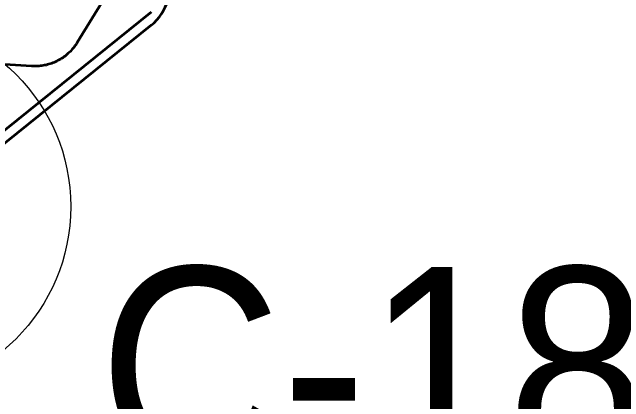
# Model space of a CAD drawing. Extents: x -1643653 to 4543381, y 1624270 to 13878484.
# Drawn here: x 688644 to 689871, y 8944044 to 8944826 of the extents above; entities that cross this region are included whole.
import ezdxf

# ---------------------------------------------------------------- set-up
doc = ezdxf.new("R2010")
doc.units = 0
doc.header["$LTSCALE"] = 200
for name, color, linetype, lineweight in [('1', 7, 'Continuous', 13), ('15', 7, 'Continuous', 25), ('27', 7, 'Continuous', 53), ('28', 7, 'Continuous', 53), ('29', 7, 'Continuous', 13), ('60', 7, 'Continuous', 53)]:
    doc.layers.add(name, color=color, linetype=linetype, lineweight=lineweight)

msp = doc.modelspace()

# ---------------------------------------------------------------- linework, layer by layer
at = {"layer": '1', "lineweight": 25}
msp.add_spline([(814781, 9009175.5), (814787.2, 9009173.4), (814796.9, 9009173.4), (814799.4, 9009172.4), (814805.1, 9009174.5), (814805.6, 9009176.5), (814811.7, 9009179.5), (814811.7, 9009179.5), (814801.5, 9009181), (814790.7, 9009181.5), (814784.1, 9009183.1), (814777.4, 9009185.1), (814778.4, 9009175.5)], degree=3, dxfattribs=at)
at = {"layer": '15'}
msp.add_circle((688386.9, 8944435.9), 375, dxfattribs=at)
at = {"layer": '27'}
msp.add_lwpolyline([(688878.9, 8944935), (688774.8, 8944765.2), (688773.3, 8944762.8), (688771.8, 8944760.4), (688770.1, 8944758.2), (688768.4, 8944755.9), (688766.6, 8944753.7), (688764.8, 8944751.5), (688762.9, 8944749.4), (688761, 8944747.4), (688758.9, 8944745.4), (688756.9, 8944743.5), (688754.8, 8944741.6), (688752.6, 8944739.8), (688750.4, 8944738), (688748.1, 8944736.3), (688745.8, 8944734.7), (688743.4, 8944733.2), (688741, 8944731.7), (688738.6, 8944730.2), (688736.1, 8944728.9), (688733.6, 8944727.6), (688731, 8944726.4), (688728.4, 8944725.3), (688725.8, 8944724.2), (688723.1, 8944723.2), (688720.5, 8944722.3), (688717.8, 8944721.5), (688715, 8944720.7), (688712.3, 8944720), (688709.5, 8944719.4), (688706.8, 8944718.9), (688704, 8944718.5), (688701.2, 8944718.1), (688698.3, 8944717.8), (688695.5, 8944717.6), (688692.7, 8944717.5), (688689.9, 8944717.4), (688687, 8944717.5), (688684.2, 8944717.6), (688683.2, 8944717.6), (688479, 8944730.6)], dxfattribs=at)
msp.add_lwpolyline([(688878.9, 8944935), (688774.8, 8944765.2), (688773.3, 8944762.8), (688771.8, 8944760.4), (688770.1, 8944758.2), (688768.4, 8944755.9), (688766.6, 8944753.7), (688764.8, 8944751.5), (688762.9, 8944749.4), (688761, 8944747.4), (688758.9, 8944745.4), (688756.9, 8944743.5), (688754.8, 8944741.6), (688752.6, 8944739.8), (688750.4, 8944738), (688748.1, 8944736.3), (688745.8, 8944734.7), (688743.4, 8944733.2), (688741, 8944731.7), (688738.6, 8944730.2), (688736.1, 8944728.9), (688733.6, 8944727.6), (688731, 8944726.4), (688728.4, 8944725.3), (688725.8, 8944724.2), (688723.1, 8944723.2), (688720.5, 8944722.3), (688717.8, 8944721.5), (688715, 8944720.7), (688712.3, 8944720), (688709.5, 8944719.4), (688706.8, 8944718.9), (688704, 8944718.5), (688701.2, 8944718.1), (688698.3, 8944717.8), (688695.5, 8944717.6), (688692.7, 8944717.5), (688689.9, 8944717.4), (688687, 8944717.5), (688684.2, 8944717.6), (688683.2, 8944717.6), (688479, 8944730.6)], dxfattribs=at)
at = {"layer": '28'}
for p, q in [((688923.1, 8944825.9), (688210.7, 8944251.8)), ((688923.1, 8944825.9), (688210.7, 8944251.8)), ((688923.1, 8944799.8), (688210.7, 8944225.7))]:
    msp.add_line(p, q, dxfattribs=at)
msp.add_ellipse((688860.4, 8944877.6), major_axis=(-71.2, -70.3), ratio=0.999552, start_param=1.469966, end_param=2.70558, dxfattribs=at)
at = {"layer": '29', "lineweight": 53}
msp.add_line((688923.1, 8944825.9), (688210.7, 8944251.8), dxfattribs=at)
at = {"layer": '60'}
msp.add_lwpolyline([(688878.9, 8944935), (688774.8, 8944765.2), (688773.3, 8944762.8), (688771.8, 8944760.4), (688770.1, 8944758.2), (688768.4, 8944755.9), (688766.6, 8944753.7), (688764.8, 8944751.5), (688762.9, 8944749.4), (688761, 8944747.4), (688758.9, 8944745.4), (688756.9, 8944743.5), (688754.8, 8944741.6), (688752.6, 8944739.8), (688750.4, 8944738), (688748.1, 8944736.3), (688745.8, 8944734.7), (688743.4, 8944733.2), (688741, 8944731.7), (688738.6, 8944730.2), (688736.1, 8944728.9), (688733.6, 8944727.6), (688731, 8944726.4), (688728.4, 8944725.3), (688725.8, 8944724.2), (688723.1, 8944723.2), (688720.5, 8944722.3), (688717.8, 8944721.5), (688715, 8944720.7), (688712.3, 8944720), (688709.5, 8944719.4), (688706.8, 8944718.9), (688704, 8944718.5), (688701.2, 8944718.1), (688698.3, 8944717.8), (688695.5, 8944717.6), (688692.7, 8944717.5), (688689.9, 8944717.4), (688687, 8944717.5), (688684.2, 8944717.6), (688683.2, 8944717.6), (688479, 8944730.6)], dxfattribs=at)

# ---------------------------------------------------------------- texts
at = {"layer": '15', "width": 0.95}
msp.add_text('C-18', height=400, dxfattribs=at).set_placement((688818, 8943914.7))

doc.saveas('drawing.dxf')
